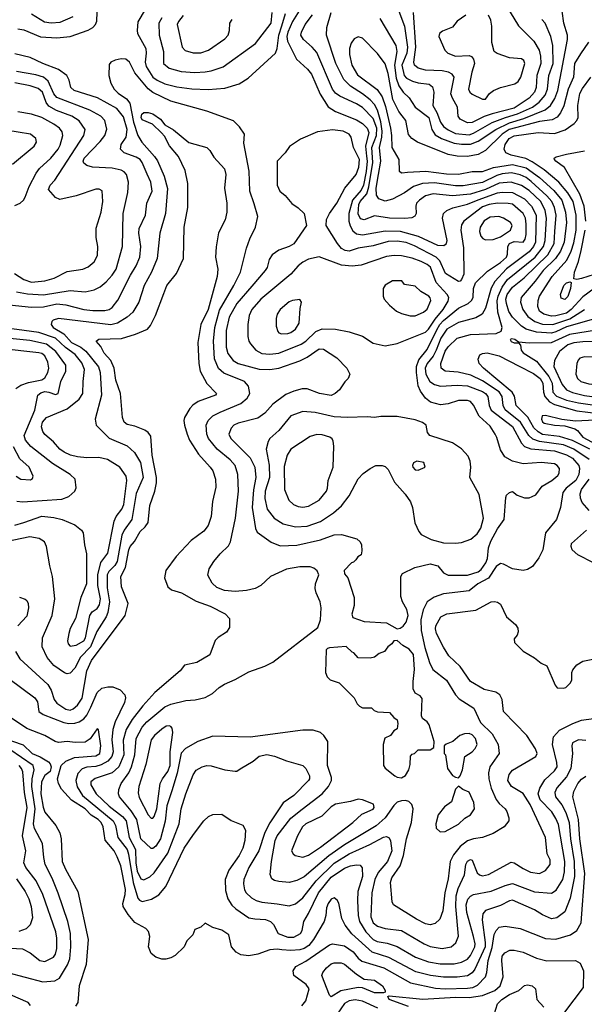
# Model space of a CAD drawing. Extents: x 997026 to 1115308, y 536381 to 619039.
# Tile 367 of 484: x 1038037 to 1041804, y 599052 to 605618. Entities that reach past the tile are written whole.
import ezdxf

# ---------------------------------------------------------------- set-up
doc = ezdxf.new("R2010")
doc.units = 0

msp = doc.modelspace()

# ---------------------------------------------------------------- linework, layer by layer
at = {"layer": '0CON20XD'}
for points in [[(1041205, 605841.9), (1041365, 605578.1), (1041467.5, 605475), (1041503.2, 605415), (1041512.4, 605375), (1041513.5, 605325), (1041487.8, 605245), (1041481.9, 605165), (1041471.6, 605135), (1041435.3, 605095), (1041335, 605027.9), (1041188.8, 604991.2), (1041135, 604973), (1041055, 604933.1), (1041025, 604931), (1040974.8, 604954.8), (1040961.5, 604975), (1040957.5, 605035), (1040923.5, 605095), (1040914.4, 605124.4), (1040935.8, 605235), (1040922.7, 605255), (1040898.3, 605268.3), (1040855, 605277.8), (1040745, 605280.5), (1040694.8, 605294.8), (1040671.1, 605315), (1040667.5, 605335), (1040681, 605435), (1040664.3, 605665)], [(1038025, 605557.5), (1038065, 605549.4), (1038175, 605503.3), (1038285, 605496.2), (1038375, 605505.5), (1038495, 605548.5), (1038525.8, 605565), (1038542.9, 605585), (1038551.3, 605608.7), (1038555.4, 605725)], [(1038115, 605656.8), (1038203.7, 605603.7), (1038246.6, 605596.6), (1038307.8, 605602.2), (1038395, 605638.8)], [(1038874.5, 605685), (1038825.6, 605604.4), (1038820, 605545), (1038824.2, 605525), (1038879.1, 605425), (1038881.9, 605395), (1038873.9, 605335), (1038881.9, 605305), (1038925.3, 605235), (1038954.2, 605214.2), (1039005, 605191), (1039085, 605171.4), (1039185, 605156.5), (1039295, 605152.8), (1039405, 605160.4), (1039500.6, 605189.4), (1039560.9, 605229.1), (1039742.7, 605395), (1039754.2, 605425.8), (1039765.8, 605515), (1039786.8, 605576.8), (1039811.4, 605658.6)], [(1038985, 605630.6), (1038965.6, 605595), (1038968.4, 605515), (1038997.5, 605405), (1038996.4, 605325), (1039035, 605294.7), (1039115, 605272.1), (1039205, 605266.3), (1039275, 605269.4), (1039315, 605277.8), (1039395, 605303.1), (1039610.7, 605459.3), (1039714.1, 605595), (1039720.6, 605665)], [(1039913.2, 605695), (1039857.8, 605605), (1039825.5, 605535), (1039820.1, 605505), (1039824.2, 605475), (1039884.7, 605354.7), (1039957.5, 605287.5), (1039983.8, 605255), (1040040.7, 605120.7), (1040095, 605037.7), (1040145, 605005.9), (1040285, 604951.2), (1040324.9, 604924.9), (1040355.2, 604895), (1040365.6, 604865), (1040344.5, 604775.5), (1040351.6, 604708.4), (1040354.4, 604675), (1040347.6, 604605), (1040331.3, 604515), (1040315, 604481.3), (1040256.5, 604415), (1040233.1, 604325), (1040233.2, 604275), (1040242.4, 604242.4), (1040259.9, 604209.9), (1040285, 604191), (1040325, 604183.7), (1040475, 604210.8), (1040575, 604208.4), (1040694.6, 604174.6), (1040824.3, 604115), (1040867.6, 604112.4), (1040885.2, 604124.8), (1040889.1, 604145), (1040858.9, 604295), (1040865.4, 604325), (1040887.5, 604345), (1040926.5, 604363.5), (1041025, 604387.7), (1041095, 604417.5), (1041225, 604463.5), (1041255, 604468.8), (1041325, 604465.2), (1041405, 604423.1), (1041452, 604375), (1041482.7, 604315), (1041478.9, 604135), (1041465.5, 604105), (1041435, 604070), (1041285, 603956.3), (1041206.8, 603873.2), (1041181.8, 603828.2), (1041143.8, 603695), (1041122.5, 603655), (1041081, 603629), (1040965, 603599), (1040887.1, 603555), (1040846.5, 603495), (1040814.6, 603415), (1040796.4, 603375), (1040754.5, 603325), (1040742.3, 603295), (1040746.2, 603255), (1040772.9, 603205), (1040805, 603184.7), (1040845, 603175.2), (1040955, 603181.6), (1041025, 603177.2), (1041125, 603137.8), (1041144.8, 603124.8), (1041159.7, 603105), (1041168.6, 603045), (1041183.6, 603015), (1041323.8, 602905), (1041384.8, 602794.8), (1041405, 602771.2), (1041446.2, 602756.2), (1041605, 602743.8), (1041685, 602716.2), (1041725, 602693.5), (1041768.3, 602645), (1041772.9, 602625), (1041768.1, 602585), (1041747.5, 602545), (1041683, 602493), (1041661.7, 602465), (1041645.3, 602365), (1041617.6, 602285), (1041544.6, 602195), (1041528.3, 602081.7), (1041500.7, 602029.3), (1041457.9, 601972.1), (1041425, 601952), (1041395, 601944.3), (1041325, 601955.4), (1041265, 601988.2), (1041245, 601991.3), (1041215, 601970.8), (1041165, 601893.1), (1041092.9, 601855), (1041035, 601809.4), (1040865, 601790), (1040802.2, 601767.8), (1040755.4, 601735), (1040728.2, 601681.8), (1040714.2, 601615), (1040715.5, 601545), (1040739, 601431), (1040770.3, 601330.3), (1040793.2, 601285), (1040885, 601213.2), (1040944, 601115), (1040968.3, 601088.3), (1041067.5, 601027.5), (1041111.8, 600931.8), (1041188.4, 600855), (1041229.6, 600785), (1041236.2, 600725), (1041173.3, 600635), (1041165.3, 600595), (1041166.2, 600555), (1041182.5, 600492.5), (1041216.9, 600416.9), (1041235, 600390.9), (1041276.9, 600355), (1041287.2, 600337.2), (1041300.6, 600295), (1041300, 600275), (1041270, 600235), (1041195, 600190.9), (1041125, 600163.8), (1041065.2, 600154.8), (1041025, 600141.9), (1040975.4, 600104.6), (1040931.6, 600048.4), (1040908, 600005), (1040895, 599888.8), (1040873.4, 599795), (1040860.6, 599675), (1040840.9, 599619.1), (1040808.9, 599591.1), (1040775, 599582.5), (1040745, 599588.5), (1040685, 599618.9), (1040530.6, 599715), (1040522.2, 599735), (1040510, 599865), (1040519.2, 599895), (1040574.5, 599975.5), (1040598.1, 600045), (1040618.8, 600155), (1040652, 600265), (1040662.6, 600355), (1040654.3, 600384.3), (1040633.4, 600403.4), (1040610.2, 600410.2), (1040585, 600409.8), (1040555, 600399), (1040532.2, 600377.8), (1040475, 600295.3), (1040415, 600242.2), (1040204.9, 600115.1), (1040098.7, 600041.3), (1039935, 599902.9), (1039885, 599877.2), (1039835, 599864.7), (1039765, 599870), (1039737.4, 599877.4), (1039719.7, 599889.7), (1039707.9, 599917.9), (1039716.7, 600005), (1039742.6, 600145), (1039754.3, 600175), (1039845.7, 600294.3), (1039922.5, 600352.5)], [(1041865, 603621.6), (1041685, 603568.9), (1041615, 603535.7), (1041585, 603528.2), (1041485, 603534.9), (1041415.1, 603555.1), (1041385.1, 603575.1), (1041325.7, 603635), (1041301.2, 603671.2), (1041284.9, 603724.9), (1041280.4, 603755), (1041289.7, 603785), (1041325, 603835.2), (1041403, 603897), (1041559.9, 604050.1), (1041602, 604125), (1041608.3, 604205), (1041615.8, 604315), (1041604.8, 604365), (1041587, 604405), (1041554.3, 604444.3), (1041449.8, 604539.8), (1041415, 604566.2), (1041375, 604584.5), (1041317.1, 604597.1), (1041255, 604590.1), (1041220.7, 604579.3), (1041125, 604531.7), (1040995, 604509.7), (1040945, 604509.5), (1040805, 604530.6), (1040724.1, 604525.9), (1040664.3, 604505.7), (1040605, 604463.8), (1040525, 604421.2), (1040475, 604408.4), (1040434.1, 604424.1), (1040418.2, 604448.2), (1040415.3, 604495.3), (1040431.2, 604585), (1040447.3, 604675), (1040437.2, 604765), (1040453.5, 604835), (1040456.4, 604875), (1040447.1, 604937.1), (1040425, 605013.9), (1040405, 605052.8), (1040375, 605084.3), (1040324.6, 605124.6), (1040243.9, 605173.9), (1040199, 605219), (1040146.1, 605325), (1040083.9, 605515), (1040087.3, 605565), (1040114.1, 605665)], [(1040440.4, 605625), (1040547.2, 605445), (1040552.4, 605405), (1040537.2, 605315), (1040549.2, 605229.2), (1040566.9, 605176.9), (1040595, 605135.3), (1040635, 605096.4), (1040675.9, 605035), (1040765.6, 604965), (1040786.1, 604885), (1040810, 604850), (1040851.2, 604825), (1040935, 604795.2), (1040985, 604787.5), (1041045, 604789), (1041095, 604807.7), (1041213.2, 604886.8), (1041305, 604929.6), (1041400.2, 604959.8), (1041542.3, 605017.7), (1041578.3, 605045), (1041608.1, 605091.9), (1041626.4, 605146.4), (1041690.8, 605485), (1041691.6, 605515), (1041666.9, 605595), (1041656, 605675)], [(1040565.9, 605675), (1040605, 605574.2), (1040624.1, 605435), (1040619.5, 605395), (1040587.6, 605315), (1040603, 605245), (1040618.3, 605228.3), (1040658.7, 605208.7), (1040695, 605197.5), (1040767.8, 605187.8), (1040791.4, 605171.4), (1040799.6, 605135), (1040792.7, 605045), (1040820.2, 605000.2), (1040845, 604934.6), (1040865, 604905.9), (1040895, 604882.5), (1040945, 604858.8), (1041035, 604849.7), (1041065, 604860.5), (1041188.2, 604931.8), (1041278.2, 604965), (1041359.1, 604990.9), (1041457.9, 605035), (1041502.7, 605067.3), (1041542.8, 605115), (1041557.4, 605155), (1041566.3, 605245), (1041596.2, 605325), (1041593.3, 605445), (1041581.3, 605505), (1041541.8, 605595), (1041519.6, 605619.6)], [(1039128.5, 605645), (1039095.6, 605605), (1039088.1, 605585), (1039120, 605435), (1039141.7, 605411.7), (1039195, 605396.7), (1039245, 605397.5), (1039296.2, 605415), (1039405, 605491.4), (1039427.5, 605515), (1039437.5, 605545), (1039440, 605595), (1039455, 605620)], [(1041835.8, 602685.8), (1041735, 602753.9), (1041665, 602782.7), (1041505.1, 602805.1), (1041461.1, 602821.1), (1041434.4, 602845), (1041379.2, 602935), (1041276.8, 603016.8), (1041262.3, 603045), (1041256.5, 603105), (1041235, 603135.6), (1041125, 603210.4), (1041047.6, 603247.6), (1040962.6, 603267.4), (1040875, 603274.7), (1040848.5, 603295), (1040847.3, 603325), (1040875, 603407.3), (1040895, 603436.9), (1040955, 603494.7), (1041045, 603518.6), (1041215, 603525.5), (1041248.7, 603541.3), (1041255.5, 603565), (1041227.3, 603667.3), (1041222.3, 603742.3), (1041228.2, 603775), (1041254.9, 603835.1), (1041291.9, 603885), (1041475.9, 604035), (1041531, 604105), (1041543.3, 604145), (1041551.6, 604295), (1041543.8, 604345), (1041512.8, 604405), (1041435, 604478.7), (1041385, 604511.9), (1041315.1, 604535.1), (1041235, 604527.7), (1041145, 604485.1), (1041045, 604453.7), (1040923.5, 604443.5), (1040795, 604455.8), (1040745, 604442.7), (1040704.4, 604415.6), (1040685.5, 604395), (1040680, 604375), (1040683.1, 604325), (1040672.8, 604307.2), (1040652.2, 604297.8), (1040607.5, 604292.5), (1040505.2, 604294.8), (1040405, 604310.3), (1040335, 604282.8), (1040310.2, 604290.2), (1040294.5, 604324.5), (1040299.8, 604385), (1040307.9, 604405), (1040352.3, 604457.7), (1040367.3, 604502.7), (1040392, 604665), (1040385.6, 604765), (1040417.4, 604845), (1040418.7, 604895), (1040395, 604958.6), (1040325, 605031.6), (1040285, 605056.2), (1040172.7, 605107.3), (1040145, 605128.5), (1040125, 605155.6), (1040018.9, 605398.9), (1039989.2, 605435), (1039929.6, 605485), (1039913.2, 605515), (1039916.7, 605535), (1039942.7, 605585), (1039990.3, 605649.7)], [(1041012.7, 605647.3), (1040955, 605608), (1040925, 605567.5), (1040857.9, 605542.1), (1040838, 605525), (1040832.5, 605505), (1040874.3, 605414.3), (1040894.3, 605394.3), (1040945, 605375.8), (1041035, 605378.8), (1041051.7, 605371.7), (1041064.2, 605354.2), (1041070.8, 605325), (1041052.7, 605267.3), (1041032.3, 605155), (1041039.4, 605135), (1041055, 605122.5), (1041125, 605088), (1041145, 605087.5)], [(1041145, 605087.5), (1041172, 605125), (1041198, 605145), (1041245, 605166.8), (1041340, 605190), (1041363.1, 605205), (1041380.4, 605235), (1041407.1, 605325), (1041400, 605345), (1041385, 605357.5), (1041305, 605364.4), (1041221.9, 605391.9), (1041203.3, 605405), (1041188, 605465), (1041186.9, 605575), (1041180.6, 605615), (1041165, 605648)], [(1041831.1, 605468.9), (1041778.7, 605391.3), (1041739.2, 605325), (1041730.8, 605235), (1041695.2, 605155), (1041667.1, 605042.9), (1041645, 604997.3), (1041622.3, 604967.7), (1041590.5, 604949.5), (1041505, 604939.3), (1041301.7, 604885), (1041256.7, 604855), (1041145, 604746), (1041095, 604718.2), (1041025, 604705.2), (1040955, 604708), (1040895, 604718), (1040691.9, 604801.9), (1040654, 604825), (1040631.7, 604851.7), (1040612.2, 604945), (1040587.8, 604977.8), (1040566.5, 605005), (1040527.6, 605085), (1040495, 605260), (1040475, 605324.4), (1040425, 605393.1), (1040325, 605495.7), (1040295.8, 605504.2), (1040268.8, 605491.2), (1040248.9, 605461.1), (1040237.5, 605425), (1040236.9, 605385), (1040252, 605315), (1040291.1, 605251.1), (1040421.9, 605151.9), (1040454.5, 605104.5), (1040478.1, 605038.1), (1040510.3, 604895), (1040518.2, 604845), (1040518.9, 604765), (1040567.1, 604685), (1040568.3, 604608.3), (1040586.1, 604596.1), (1040625, 604601.9), (1040747, 604607), (1040885, 604589.5), (1040965, 604587.2), (1041055, 604605.5), (1041124.7, 604604.7), (1041197.1, 604632.9), (1041325, 604652), (1041415, 604629.8), (1041504.9, 604564.9), (1041599.5, 604479.5), (1041654.4, 604415), (1041679.5, 604335), (1041685.2, 604265.2), (1041668.8, 604135), (1041644.9, 604075.1), (1041612.5, 604025), (1041529.1, 603945), (1041476.5, 603875), (1041383.6, 603765), (1041378.8, 603735), (1041394.7, 603685), (1041428.2, 603638.2), (1041474.6, 603604.6), (1041525, 603588), (1041595, 603584.6), (1041707.2, 603622.8), (1041805, 603685.2)], [(1037925, 603722), (1038115, 603700.7), (1038195, 603702.9), (1038285, 603723), (1038345, 603717.2), (1038464.4, 603684.4), (1038525, 603678.6), (1038605, 603678.7), (1038634.7, 603685.3), (1038655, 603699.5), (1038692.8, 603747.2), (1038777.3, 603915), (1038814.3, 603975.7), (1038839.7, 604035), (1038845.3, 604105.3), (1038833.1, 604195), (1038835, 604226.7), (1038876.7, 604315), (1038884.4, 604395), (1038920.4, 604475), (1038912.5, 604535), (1038887.7, 604587.7), (1038855.3, 604665), (1038840.8, 604685), (1038815, 604701.8), (1038735, 604730.4), (1038708.9, 604755), (1038713.8, 604785), (1038748.4, 604835), (1038754, 604885), (1038729.8, 604969.8), (1038685.5, 605025.5), (1038556.4, 605096.4), (1038401.4, 605145), (1038378.6, 605165), (1038368.1, 605215), (1038352.2, 605245), (1038295.7, 605285.7), (1038192, 605325), (1038106.6, 605366.6), (1038005, 605391.1)], [(1039922.5, 600352.5), (1040055, 600454.7), (1040098.4, 600505), (1040117.2, 600545), (1040116.9, 600565), (1040091.4, 600645), (1040091.8, 600805), (1040066.7, 600845), (1040045, 600864.4), (1039995, 600880), (1039925, 600880.5), (1039575, 600832.5), (1039325, 600839.4), (1039225.3, 600804.7), (1039142.4, 600757.6), (1039115, 600727.5), (1039087.2, 600592.8), (1039051.3, 600475), (1039018.9, 600375), (1039007.5, 600272.5), (1038975.6, 600155), (1038945, 600106.2), (1038925, 600092.1), (1038915, 600092.1), (1038845.8, 600155), (1038818.3, 600285), (1038781.4, 600341.4), (1038702.5, 600435), (1038695.4, 600455), (1038698.5, 600485), (1038713.3, 600525), (1038764.3, 600595), (1038783.3, 600635), (1038805.6, 600715), (1038814.3, 600825), (1038855, 600900.8), (1038885, 600935.8), (1039005, 601036.3), (1039045, 601054.3), (1039145, 601077.5), (1039208, 601082), (1039275, 601097.5), (1039323.8, 601125), (1039368, 601165), (1039403.1, 601186.9), (1039475, 601217.5), (1039565, 601269.1), (1039673.3, 601306.7), (1039726.6, 601333.4), (1040026.7, 601565), (1040043.5, 601615), (1040047.9, 601695), (1040042.3, 601735), (1040015.3, 601795), (1040008.2, 601825), (1040010.9, 601855), (1040032, 601915), (1040022.2, 601942.2), (1039999.6, 601959.6), (1039975, 601968.9), (1039905, 601969.7), (1039816.6, 601953.4), (1039710.8, 601905), (1039645.6, 601845), (1039609.2, 601825), (1039549.4, 601810.6), (1039475, 601805.8), (1039402.6, 601812.6), (1039352, 601832), (1039320.5, 601860.5), (1039293.4, 601913.4), (1039302.1, 601955), (1039331.8, 602005), (1039373.6, 602056.4), (1039429.5, 602110.5), (1039443.3, 602135), (1039475.9, 602295), (1039495.9, 602475), (1039493.5, 602585), (1039475, 602644.4), (1039442.3, 602682.3), (1039354.2, 602754.2), (1039297.1, 602825), (1039285.3, 602855), (1039281.8, 602915), (1039293.9, 602945), (1039325, 602976), (1039375, 603000.7), (1039512, 603058), (1039555.7, 603094.3), (1039572.9, 603125), (1039563.5, 603175), (1039537.8, 603205), (1039399.8, 603259.8), (1039362.7, 603292.7), (1039337.3, 603357.3), (1039330.7, 603475), (1039338.2, 603565), (1039369.3, 603680.7), (1039465.8, 603845), (1039509.2, 603935), (1039550, 604095), (1039572.8, 604157.2), (1039611.4, 604235), (1039625.6, 604305), (1039600.8, 604389.2), (1039571.5, 604475), (1039567.3, 604607.3), (1039532.5, 604795), (1039536, 604855), (1039504.3, 604904.3), (1039464.3, 604944.3), (1039285, 605007.5), (1039045, 605074.7), (1038925, 605133.2), (1038895, 605156.5), (1038804.3, 605264.3), (1038770, 605335), (1038745, 605354.6), (1038715, 605358), (1038675, 605349.1), (1038646, 605335), (1038635, 605320), (1038631.1, 605245), (1038644.4, 605195), (1038667.5, 605155), (1038695, 605127.7), (1038749.2, 605089.2), (1038771, 605061), (1038795.8, 604935.8), (1038826.2, 604846.2), (1038852.1, 604802.1), (1038936.4, 604706.4), (1038956.1, 604676.1), (1039000.8, 604575), (1039023.3, 604493.3), (1039010.8, 604325), (1038971.2, 604195), (1038955.4, 604025), (1038916, 603935), (1038866.5, 603845), (1038831.8, 603735), (1038791.4, 603668.6), (1038753.8, 603635), (1038688.9, 603595), (1038645, 603584.3), (1038295, 603626.2), (1038260.9, 603615), (1038251.5, 603605), (1038247.5, 603585), (1038259.6, 603565), (1038332.5, 603522.5), (1038383.9, 603465), (1038445, 603433.2), (1038478.4, 603408.4), (1038562.9, 603302.9), (1038573, 603265), (1038583.2, 603115), (1038540.5, 602955), (1038547.5, 602915), (1038635, 602826.6), (1038755, 602775.3), (1038802.1, 602732.1), (1038842.4, 602665), (1038860.5, 602565), (1038815, 602459.4), (1038785.5, 602285), (1038735, 602214.7), (1038718.7, 602181.3), (1038686.5, 602005), (1038670.8, 601979.2), (1038631, 601939), (1038619.7, 601915), (1038620.4, 601830.4), (1038637, 601735), (1038625.6, 601665), (1038613.5, 601635), (1038552.7, 601537.3), (1038510.6, 601435), (1038443.1, 601366.9), (1038405, 601294.6), (1038375, 601261.2), (1038355, 601256.2), (1038335, 601263.1), (1038265, 601312.1), (1038221.5, 601365), (1038186.7, 601436.7), (1038189.6, 601495), (1038253.3, 601645), (1038272, 601755), (1038256.7, 601905), (1038237.3, 601975), (1038215.4, 602105), (1038201.8, 602135), (1038167.7, 602157.8), (1038105, 602169.5), (1037945, 602136.9)], [(1038015, 603802.8), (1038089.4, 603789.4), (1038195, 603784.2), (1038375, 603811.7), (1038475, 603803.1), (1038535, 603816.8), (1038574.3, 603835.7), (1038615, 603870.4), (1038655, 603914.5), (1038680.6, 603955), (1038722.8, 604105), (1038728, 604325), (1038758, 604465), (1038764, 604535), (1038749.2, 604585), (1038733.9, 604603.9), (1038715.2, 604615.2), (1038655, 604628.7), (1038524, 604634), (1038485.2, 604645.2), (1038465, 604662.2), (1038460, 604675), (1038466.6, 604695), (1038573.1, 604805), (1038606.1, 604845), (1038617.6, 604887.6), (1038605.4, 604945), (1038577.9, 604975), (1038505.5, 605015.5), (1038285, 605099.6), (1038264.2, 605124.2), (1038227.3, 605207.3), (1038195, 605235.6), (1038145, 605250.8), (1038015, 605272.6)], [(1038002.9, 603925), (1038064.2, 603885), (1038115, 603868.2), (1038205, 603876.9), (1038266.4, 603893.6), (1038355, 603938.5), (1038457.5, 603955), (1038495, 603970.6), (1038535, 604004.2), (1038555.5, 604045), (1038559.4, 604105), (1038547.1, 604165), (1038547.3, 604227.3), (1038581.5, 604335), (1038591.2, 604405), (1038587.3, 604477.3), (1038568.1, 604488.1), (1038545, 604487.1), (1038415, 604443.3), (1038305, 604420), (1038275, 604432), (1038230, 604485), (1038240, 604515), (1038271.4, 604548.6), (1038466, 604845), (1038473.1, 604885), (1038435, 604944.5), (1038385.5, 604975), (1038283, 605013), (1038232.3, 605042.3), (1038214.1, 605065), (1038189.2, 605135), (1038160.3, 605160.3), (1038107.9, 605177.9), (1038005, 605196.1)], [(1041870, 603825), (1041795, 603770.8), (1041717.1, 603685), (1041685, 603662), (1041615, 603643.4), (1041585, 603641.6), (1041534.6, 603654.6), (1041504.7, 603675), (1041494.2, 603705), (1041495.2, 603745), (1041504.8, 603775), (1041588.8, 603905), (1041686.5, 604015), (1041717, 604075), (1041735, 604130), (1041748.8, 604215), (1041749.4, 604315), (1041729.2, 604405), (1041694.3, 604464.3), (1041633.9, 604533.9), (1041536.3, 604616.3), (1041455, 604671), (1041413.1, 604693.1), (1041315, 604715.2), (1041281.2, 604731.2), (1041268.9, 604755), (1041275.2, 604785), (1041302.4, 604825), (1041335, 604843.8), (1041496.4, 604866.4), (1041605, 604858.2), (1041676.6, 604883.4), (1041735.2, 604924.8), (1041753.8, 604945), (1041762.5, 604965), (1041760.8, 605045), (1041773.8, 605125), (1041790.8, 605159.2), (1041846.7, 605235)], [(1038005, 604379.6), (1038040.8, 604395), (1038062.9, 604415), (1038074.4, 604435), (1038099.6, 604505), (1038146.4, 604595), (1038170.3, 604625), (1038246, 604695), (1038294.1, 604755), (1038308.2, 604781.8), (1038325.3, 604845.3), (1038320.1, 604870.1), (1038302.7, 604895), (1038265, 604922.4), (1038185, 604965.3), (1038115, 604988.6), (1038025, 605003.6)], [(1038009.5, 601405), (1038038.5, 601355), (1038224.6, 601185), (1038247, 601147), (1038267.9, 601085), (1038285, 601060.8), (1038345, 601021.1), (1038374.6, 601014.6), (1038395, 601022.1), (1038422.8, 601047.2), (1038455, 601094.3), (1038484.8, 601275), (1038517.3, 601345), (1038740, 601645), (1038760, 601725), (1038716.5, 601835), (1038711.5, 601905), (1038742.2, 601965), (1038765, 602083.8), (1038775, 602104.2), (1038802.7, 602137.3), (1038841.8, 602205), (1038873.9, 602236.1), (1038893.3, 602265), (1038905, 602377.5), (1038938.9, 602475), (1038950.9, 602529.1), (1038950, 602565), (1038921.1, 602715), (1038911.7, 602841.7), (1038894, 602865), (1038871.3, 602881.3), (1038805, 602908.1), (1038755, 602919.4), (1038734.2, 602935), (1038722.9, 602965), (1038710, 603125), (1038679.5, 603215), (1038668.5, 603295), (1038644.6, 603345), (1038601.5, 603395), (1038578.7, 603438.7), (1038548, 603475), (1038565, 603487.1), (1038717.4, 603492.6), (1038808.8, 603521.2), (1038888.8, 603555), (1038910.9, 603579.1), (1038944.2, 603645), (1038998.9, 603791.1), (1039018.9, 603845), (1039083.7, 603926.3), (1039130, 604025), (1039134.4, 604235), (1039159.5, 604365), (1039158.5, 604525), (1039142.1, 604612.1), (1039095.8, 604705.8), (1039035.9, 604775.9), (1039002.3, 604842.3), (1038984.2, 604864.2), (1038922.1, 604922.1), (1038855, 604950), (1038847.3, 604965), (1038851.9, 604988.1), (1038865, 605000), (1038895, 605000), (1038925, 604990), (1038976, 604955), (1039005.9, 604915.9), (1039064.1, 604884.1), (1039165, 604800), (1039285, 604765.8), (1039306, 604745), (1039332.1, 604702.1), (1039404.3, 604624.3), (1039411.9, 604585), (1039404.5, 604495), (1039419.3, 604395), (1039419.6, 604335), (1039407.7, 604282.3), (1039362.6, 604197.4), (1039347.2, 604102.8), (1039342.5, 604035), (1039359.4, 603955), (1039355.5, 603905), (1039295.3, 603685), (1039245.4, 603584.6), (1039226.7, 603465), (1039232.3, 603325), (1039241.8, 603275), (1039285, 603192), (1039351.2, 603125), (1039343.3, 603115), (1039227.4, 603072.6), (1039192.2, 603047.8), (1039172, 603025), (1039137.5, 602965), (1039132.9, 602945), (1039135.7, 602915), (1039154.4, 602855), (1039170, 602815), (1039229.8, 602719.8), (1039308.1, 602635), (1039325, 602608.8), (1039344.4, 602555), (1039345, 602500), (1039322.9, 602405), (1039314.4, 602305), (1039294.5, 602245.5), (1039265, 602208), (1039180.8, 602145), (1039080.7, 602039.3), (1039012, 601945), (1039003.8, 601895), (1039026.2, 601835), (1039050, 601815), (1039116.6, 601796.6), (1039215, 601739.4), (1039307, 601707), (1039407.5, 601655), (1039437.5, 601625), (1039437.5, 601565), (1039415.9, 601534.1), (1039360.9, 601499.1), (1039340.9, 601479.1), (1039305, 601383.3), (1039219.1, 601330.9), (1039137, 601313), (1039108.8, 601275), (1038939.3, 601130.7), (1038858.5, 601041.5), (1038787.9, 600952.1), (1038747.7, 600885), (1038727.4, 600812.6), (1038731.5, 600715), (1038697.5, 600635), (1038653.7, 600596.3), (1038541.8, 600558.2), (1038511.1, 600535), (1038511.2, 600515), (1038548.2, 600455), (1038635, 600373.8), (1038723.3, 600305), (1038747.6, 600275), (1038768.4, 600165), (1038810.1, 600085), (1038810.9, 599995), (1038820.9, 599940.9), (1038845, 599887.7), (1038865, 599883.1), (1038905, 599901.2), (1038935, 599928.2), (1039025, 600060.5), (1039101.4, 600255), (1039114, 600355), (1039144.8, 600455.2), (1039195, 600582), (1039215, 600612.5), (1039253.8, 600635), (1039285, 600644.5), (1039315, 600641.5), (1039405, 600615.6), (1039473.9, 600606.1), (1039485, 600606.2), (1039508.3, 600621.7), (1039595.5, 600674.5), (1039635, 600705.7), (1039685, 600718.1), (1039737, 600707), (1039817.5, 600675), (1039926.2, 600645), (1039945.8, 600625), (1039970, 600575), (1039970, 600555), (1039963.8, 600545), (1039865.6, 600445), (1039795.3, 600394.7), (1039706.7, 600263.3), (1039672.9, 600197.1), (1039631.8, 600075), (1039566.1, 599965), (1039533.1, 599885), (1039530, 599855), (1039536.5, 599815), (1039547.5, 599795), (1039582.6, 599762.6), (1039614.7, 599744.7), (1039653.1, 599733.1), (1039755, 599721.3)], [(1037988.8, 604655), (1038133.3, 604775), (1038148.3, 604801.7), (1038143.8, 604825), (1038110, 604855), (1037945, 604881.9)], [(1040555, 601556.7), (1040575, 601560), (1040595, 601574.2), (1040615, 601600), (1040628.1, 601645), (1040620.9, 601685), (1040592, 601735), (1040580.5, 601770.5), (1040580, 601905), (1040590, 601925), (1040674, 601966), (1040775, 601988.9), (1040827.1, 601977.1), (1040865, 601928.8), (1040895, 601914.6), (1041025, 601913.3), (1041095, 601935.6), (1041115, 601951.4), (1041146.4, 601995), (1041157.6, 602025), (1041165.6, 602095), (1041179.2, 602140.8), (1041225, 602223.5), (1041269.2, 602285), (1041279.3, 602430.7), (1041285, 602447.5), (1041303.9, 602466.1), (1041325, 602472.5), (1041355, 602447.5), (1041405, 602430), (1041435, 602430), (1041455, 602437.5), (1041479.5, 602450.5), (1041522.6, 602507.4), (1041587.5, 602545), (1041627.5, 602577.5), (1041636, 602595), (1041639.2, 602625), (1041622.9, 602645), (1041605, 602655.4), (1041515, 602665.9), (1041395, 602656.4), (1041325, 602674.2), (1041273.2, 602703.2), (1041245, 602750), (1041221.4, 602831.4), (1041208.5, 602855), (1041175, 602906.5), (1041101.8, 602975), (1041065, 603048.5), (1041045, 603071.5), (1041025, 603078.2), (1040965, 603077.7), (1040895, 603056.2), (1040845, 603048.8), (1040778.3, 603068.3), (1040744.1, 603094.1), (1040711.6, 603141.6), (1040696.4, 603176.4), (1040683.3, 603265), (1040684.3, 603305), (1040699.8, 603350.2), (1040755, 603418.5), (1040819.4, 603550.6), (1040839.7, 603585), (1040865, 603611.9), (1040965, 603693.5), (1041028.1, 603725), (1041052.3, 603745), (1041062.5, 603765), (1041064.5, 603825.5), (1041077.4, 603862.6), (1041158.9, 603941.1), (1041245, 603998), (1041284.3, 604035), (1041292.5, 604055), (1041294.3, 604105), (1041305, 604126.4), (1041335, 604139.3), (1041395, 604134.6), (1041409.2, 604155), (1041416, 604185), (1041417.1, 604255), (1041410.9, 604295), (1041396.3, 604325), (1041325, 604386.8), (1041295, 604393.3), (1041225, 604395.2), (1041170, 604385), (1041125, 604369), (1040999.4, 604275), (1040985, 604250), (1040980.8, 604215), (1040997.3, 604097.2), (1040999.4, 603920.6), (1040984.3, 603885.7), (1040975, 603873.8), (1040965, 603872), (1040878.8, 603925), (1040839.3, 604009.3), (1040814.8, 604034.8), (1040670.2, 604110.2), (1040615, 604131.5), (1040555, 604141.1), (1040495, 604138.9), (1040395, 604110), (1040295.2, 604094.8), (1040235, 604075.3), (1040208.8, 604078.8), (1040185, 604093.2), (1040157.5, 604125), (1040082, 604245), (1040084, 604285), (1040103.3, 604326.7), (1040152.2, 604395), (1040206.1, 604493.9), (1040280.9, 604585), (1040300, 604635), (1040305, 604685.8), (1040264.4, 604765), (1040248.6, 604835), (1040234.2, 604855), (1040195, 604875.4), (1040125, 604883.8), (1040025, 604870), (1039909.7, 604820.3), (1039837.6, 604772.4), (1039809.3, 604730.7), (1039755.7, 604675), (1039754.4, 604515), (1039772.5, 604475), (1039809.2, 604445), (1039853, 604393), (1039895, 604364.2), (1039935.6, 604325.6), (1039950, 604245), (1039865, 604124.4), (1039835, 604104.6), (1039765, 604082.1), (1039720.9, 604049.1), (1039702.2, 604017.8), (1039687.1, 603965), (1039675.4, 603945), (1039585, 603840), (1039485.2, 603724.8), (1039434.7, 603635), (1039414.2, 603545), (1039415.3, 603435), (1039425, 603392.9), (1039461.8, 603345), (1039494.2, 603325), (1039635, 603287.6), (1039705, 603285.4), (1039765, 603294.6), (1039907.1, 603342.9), (1039955, 603366.5), (1040035, 603422.2), (1040065, 603421.1), (1040152.8, 603362.8), (1040218.8, 603295), (1040240, 603255), (1040227.5, 603225), (1040205.9, 603204.1), (1040169.7, 603150.3), (1040141.2, 603125), (1040115, 603111.4), (1040037.5, 603125), (1039955, 603156.7), (1039922.6, 603157.4), (1039865, 603141.9), (1039811.9, 603118.1), (1039725, 603053.3), (1039671.9, 602995), (1039625, 602961.8), (1039495, 602927.9), (1039466, 602915), (1039447.1, 602895), (1039433.1, 602855), (1039446.5, 602825), (1039575, 602695.5), (1039606.7, 602635), (1039612.8, 602565), (1039596.6, 602483.4), (1039587, 602365), (1039610.5, 602225), (1039621.4, 602201.4), (1039714, 602134), (1039775, 602110.5), (1039885, 602113.1), (1040045, 602148.9), (1040135, 602182.2), (1040185, 602184.2), (1040286.1, 602156.1), (1040307.5, 602135), (1040317.5, 602115), (1040320, 602075), (1040315, 602050), (1040293.6, 602036.4), (1040280, 602015), (1040265, 602000), (1040250, 601995), (1040202.5, 601945), (1040203, 601923), (1040226.7, 601895), (1040268.9, 601765), (1040269.5, 601710.5), (1040253.6, 601653.6), (1040260.5, 601630.5), (1040335, 601603.8), (1040485, 601596), (1040555, 601556.7)], [(1041814, 604274), (1041802.6, 604375), (1041773.5, 604453.5), (1041671.5, 604631.5), (1041614, 604675), (1041604, 604685), (1041603.8, 604695), (1041615.9, 604704.1), (1041685, 604721.5), (1041805, 604742.5)], [(1041145, 604149.1), (1041195, 604152.8), (1041245, 604169.8), (1041312.3, 604215), (1041321.8, 604245), (1041310.5, 604265), (1041265.7, 604295), (1041234.7, 604304.7), (1041175, 604301.6), (1041135, 604276.9), (1041108.9, 604235), (1041105.3, 604205), (1041113.8, 604175), (1041128, 604158), (1041145, 604149.1)], [(1041955, 603946.5), (1041785, 603892.1), (1041755, 603886), (1041735, 603890), (1041739.1, 603935), (1041765.5, 604004.5), (1041782.1, 604077.9), (1041809.6, 604215)], [(1039705, 603386.8), (1039765, 603394.3), (1039915.9, 603454.1), (1039946.5, 603475), (1040012, 603538), (1040055, 603555.7), (1040145, 603553.9), (1040235, 603536.7), (1040325, 603506.7), (1040395, 603460), (1040476.3, 603443.7), (1040555, 603459.5), (1040745, 603535.2), (1040765, 603553.7), (1040808.1, 603621.9), (1040862.2, 603685), (1040895, 603740.5), (1040899, 603765), (1040887.9, 603785), (1040816.7, 603865), (1040777.6, 603967.6), (1040755.8, 603985.8), (1040715.4, 604005.4), (1040655, 604027.8), (1040585, 604042.6), (1040535, 604045.8), (1040485, 604039.4), (1040315, 603980), (1040255, 603973.6), (1040185, 603980.2), (1040035, 604037.3), (1039965, 604020.4), (1039925, 604001.5), (1039895, 603977.3), (1039845, 603920.4), (1039645.4, 603755), (1039586.1, 603685), (1039568.9, 603645), (1039560, 603585), (1039559.6, 603505), (1039565.4, 603475), (1039576.4, 603456.4), (1039611.9, 603415), (1039652.6, 603392.6), (1039705, 603386.8)], [(1040642.6, 603642.6), (1040675, 603643.3), (1040732.2, 603667.8), (1040755, 603687.5), (1040780, 603745), (1040775.8, 603764.2), (1040766.4, 603775), (1040714.3, 603805), (1040675, 603840), (1040605, 603852.5), (1040587, 603877), (1040525, 603876.7), (1040475, 603848.8), (1040462, 603825), (1040461.2, 603775), (1040468.8, 603755), (1040505, 603713.8), (1040551.2, 603675), (1040585, 603658.6), (1040642.6, 603642.6)], [(1041675, 603752.1), (1041650.4, 603760.4), (1041645.6, 603785), (1041666.7, 603845), (1041685, 603864.3), (1041709.5, 603869.5), (1041716.7, 603865), (1041710.9, 603825), (1041695, 603772.9), (1041675, 603752.1)], [(1039783.9, 603523.9), (1039825, 603524.4), (1039845, 603531.1), (1039878.1, 603555), (1039901.9, 603595), (1039908.3, 603691.7), (1039917.5, 603735), (1039905, 603752.5), (1039856.1, 603746.1), (1039835, 603737.1), (1039774.3, 603685), (1039754.4, 603655), (1039747.5, 603625), (1039747.5, 603575), (1039758.8, 603538.8), (1039765, 603530), (1039783.9, 603523.9)], [(1038005, 602247.6), (1038065, 602264.7), (1038185, 602306.9), (1038265, 602299.4), (1038321.2, 602285), (1038405, 602250), (1038448.8, 602215), (1038460.8, 602195), (1038469.2, 602115), (1038483.8, 602055), (1038483.8, 601855), (1038444.4, 601765), (1038409.4, 601625), (1038375, 601558.8), (1038364.5, 601525), (1038355.6, 601475), (1038360.8, 601455), (1038375, 601440.8), (1038415, 601446.2), (1038465, 601475.5), (1038475.3, 601495.3), (1038505.3, 601644.7), (1038521.3, 601668.7), (1038555, 601691.5), (1038569.8, 601715), (1038575.2, 601755), (1038559.2, 601845), (1038558.2, 601915), (1038577.5, 601997.5), (1038625, 602060), (1038666.7, 602273.3), (1038681.1, 602305), (1038719.6, 602355), (1038731.8, 602385), (1038752.1, 602545), (1038747.5, 602575), (1038704.2, 602635), (1038623.3, 602685), (1038565, 602698.5), (1038485, 602696.2), (1038423, 602703), (1038376, 602715), (1038334.8, 602734.8), (1038304.4, 602755), (1038262.3, 602802.3), (1038205, 602851.4), (1038191.2, 602871.2), (1038182.9, 602902.9), (1038188.9, 602935), (1038215, 602964.6), (1038355, 603022.3), (1038435, 603086.5), (1038457.5, 603125), (1038461.3, 603205), (1038470, 603285), (1038450.7, 603330.7), (1038407.3, 603385), (1038342.7, 603432.7), (1038276.8, 603495), (1038165, 603532.3), (1037885, 603568.8)], [(1041955, 603558.1), (1041705, 603519.6), (1041583.6, 603463.6), (1041435, 603460), (1041365, 603467.5), (1041340, 603485), (1041320, 603490), (1041310, 603485), (1041315, 603472), (1041335, 603462.9), (1041365, 603462.5), (1041378, 603448), (1041382.9, 603415), (1041395, 603397.1), (1041485, 603341.8), (1041567.8, 603237.8), (1041588.9, 603195), (1041595, 603133.5), (1041617.3, 603107.3), (1041685, 603081.9), (1041765, 603063.8), (1041955, 603036)], [(1038017.8, 602407.8), (1038055, 602402.2), (1038319.4, 602420.6), (1038365, 602437.5), (1038405.7, 602475), (1038413, 602497), (1038408.1, 602555), (1038374.4, 602585), (1038255, 602657.6), (1038112.6, 602772.6), (1038076.5, 602815), (1038068, 602845), (1038139.2, 603015), (1038158.7, 603115), (1038179.3, 603130.7), (1038205, 603137.6), (1038232, 603135), (1038275, 603117.5), (1038294.2, 603125), (1038310.7, 603205), (1038344.1, 603275), (1038344.1, 603315), (1038279.2, 603405), (1038215, 603454.5), (1038105, 603477.9), (1037971.8, 603491.8)], [(1038011.1, 603158.9), (1038045, 603181.5), (1038095, 603199.5), (1038185, 603216.9), (1038205, 603230), (1038225.3, 603265), (1038231.9, 603295), (1038224.7, 603335), (1038205, 603376.9), (1038185, 603392.2), (1038165, 603397.2), (1037905, 603426)], [(1041955, 603092.9), (1042055, 603094.2), (1042116.9, 603105), (1042169.6, 603125), (1042208.2, 603155), (1042236.7, 603195), (1042226.5, 603225), (1042164.2, 603305), (1042143.3, 603385), (1042115, 603419), (1042045, 603454.8), (1041975, 603471), (1041795, 603470.4), (1041735, 603462.5), (1041695, 603449.6), (1041638.4, 603405), (1041605.3, 603345), (1041601.4, 603305), (1041657, 603185), (1041685, 603149.3), (1041725, 603131.5), (1041805, 603112.5), (1041955, 603092.9)], [(1041840.5, 602755), (1041725, 602812.4), (1041637.5, 602837.5), (1041525, 602852.7), (1041495, 602868.7), (1041467.4, 602897.4), (1041427.3, 602967.3), (1041350, 603045), (1041337.9, 603107.9), (1041323.3, 603135), (1041131.5, 603295), (1041103.3, 603325), (1041095.7, 603355), (1041107.6, 603382.4), (1041125, 603393.1), (1041155, 603395.4), (1041235, 603376.6), (1041368.4, 603308.4), (1041465, 603257.6), (1041510, 603225), (1041528.2, 603195), (1041531, 603135), (1041540, 603105), (1041570.7, 603070.7), (1041605, 603052.1), (1041755, 603009.9), (1041973.5, 602983.5)], [(1041955, 603176.4), (1042035, 603183.4), (1042065.3, 603194.7), (1042072.9, 603205), (1042064.3, 603225), (1042035, 603247.8), (1041965, 603277.5), (1041919.3, 603339.3), (1041897.4, 603357.4), (1041875, 603366.7), (1041805, 603370), (1041775, 603360.8), (1041762.4, 603347.6), (1041753.1, 603325), (1041747.5, 603255), (1041758.6, 603225), (1041780, 603205), (1041835, 603189.7), (1041955, 603176.4)], [(1040945, 602126.7), (1040985, 602132.5), (1041047.1, 602152.9), (1041089.6, 602190.4), (1041113.1, 602226.9), (1041131.6, 602295), (1041102.4, 602452.4), (1041039.6, 602565), (1041047.5, 602635), (1041042.2, 602675), (1041028, 602708), (1040985.4, 602755.4), (1040925, 602796.5), (1040773.8, 602845), (1040758, 602865), (1040749.2, 602915), (1040725, 602932.2), (1040675, 602948.8), (1040555, 602972.9), (1040447.3, 602972.7), (1040405, 602964.2), (1040355, 602970.6), (1040225, 602964.7), (1040135, 602968.9), (1040007.5, 602997.5), (1039925, 603005.3), (1039845, 602975.4), (1039765, 602877.5), (1039705.5, 602825), (1039694.7, 602805.3), (1039682.4, 602755), (1039702.4, 602647.6), (1039702.8, 602565), (1039674.3, 602475), (1039673.3, 602425), (1039687.5, 602355), (1039734.4, 602294.4), (1039795.7, 602255.7), (1039876.3, 602236.3), (1039955, 602241.1), (1040045, 602272.4), (1040131.5, 602328.5), (1040185, 602377.1), (1040235, 602443.5), (1040294.8, 602555.2), (1040328.5, 602591.5), (1040375, 602625.7), (1040414.1, 602644.1), (1040455, 602644.4), (1040475, 602639.4), (1040495, 602618.9), (1040538.1, 602535), (1040608.2, 602455), (1040643.4, 602403.4), (1040657.5, 602365), (1040672.6, 602262.6), (1040698.9, 602205), (1040715, 602184.4), (1040782, 602152), (1040865, 602129.3), (1040945, 602126.7)], [(1041875, 602946.9), (1041745, 602940.6), (1041655, 602952.1), (1041545, 602978.5), (1041523.8, 602976.2), (1041517.5, 602955), (1041525, 602935.8), (1041535, 602928.5), (1041605, 602913.3), (1041675, 602909.3), (1041740.3, 602890.3), (1041758.3, 602878.2), (1041794.2, 602835), (1041904.3, 602775)], [(1039925, 602366.5), (1039965, 602374.5), (1040035, 602414.4), (1040082.9, 602475), (1040091.4, 602495), (1040095.8, 602545), (1040129.2, 602635), (1040132.5, 602775), (1040128.3, 602808.3), (1040122.3, 602822.3), (1040106.7, 602835), (1040055, 602850.5), (1040018.7, 602851.3), (1039975, 602838.6), (1039846.2, 602755), (1039820.8, 602715), (1039802.6, 602637.4), (1039803.3, 602485), (1039833.1, 602415), (1039864, 602385), (1039895, 602371.1), (1039925, 602366.5)], [(1038012.9, 602575), (1038045, 602554.4), (1038109.7, 602550.3), (1038122.3, 602557.7), (1038126, 602575), (1038101.4, 602635), (1038038.8, 602688.8), (1037995, 602768.8)], [(1040695, 602613.8), (1040742.5, 602635), (1040732.5, 602665), (1040686.4, 602673.6), (1040665, 602662.5), (1040656.7, 602645), (1040660, 602635), (1040675, 602616.7), (1040695, 602613.8)], [(1041836.7, 602345), (1041789.5, 602399.5), (1041777.7, 602427.7), (1041775.3, 602455.3), (1041785.8, 602485), (1041836.7, 602555)], [(1041865, 601995.5), (1041760.1, 602050.1), (1041723.4, 602083.4), (1041715.6, 602105), (1041719.4, 602125), (1041818, 602215)], [(1038035, 601767.5), (1038073.6, 601753.6), (1038083.9, 601743.9), (1038094.1, 601724.1), (1038095.8, 601695.8), (1038085, 601641.2), (1038023.9, 601576.1)], [(1039755, 599721.3), (1039835, 599708.5), (1039877.2, 599722.8), (1039925, 599762.1), (1040014, 599876), (1040135, 599992.6), (1040234.6, 600055), (1040373.4, 600116.6), (1040465, 600167.5), (1040485, 600172.1), (1040501.2, 600161.2), (1040511.1, 600141.1), (1040519.6, 600075), (1040490.3, 600005), (1040428.7, 599931.3), (1040407.4, 599885), (1040386.8, 599795), (1040379.1, 599635), (1040395, 599594.6), (1040425, 599572), (1040475, 599557.2), (1040585, 599543.4), (1040735, 599454.6), (1040775, 599437.2), (1040855, 599423.5), (1040915.8, 599435), (1040947.4, 599462.6), (1040964.7, 599505.3), (1040945.9, 599705), (1040949.6, 599775), (1040961.7, 599825), (1041005.5, 599915), (1041014.5, 599985), (1041025, 600006.7), (1041045, 600018.1), (1041055, 600012.5), (1041089.8, 599929.8), (1041105, 599915.6), (1041125, 599908.2), (1041165, 599917.3), (1041315, 600000), (1041335, 599995.8), (1041395, 599956.7), (1041445, 599933.3), (1041505, 599924.4), (1041544, 599945), (1041575.7, 599985), (1041575.6, 600015), (1041555.4, 600055.4), (1041545.5, 600165), (1041442.5, 600385), (1041395, 600458.5), (1041317.1, 600505), (1041294.5, 600545), (1041302.5, 600585), (1041325, 600612.9), (1041480, 600705), (1041488.5, 600725), (1041478.5, 600755), (1041420.6, 600845), (1041264, 601005), (1041256.2, 601085), (1041240, 601115), (1041213.9, 601133.9), (1041135, 601152), (1041045, 601204.2), (1040975.4, 601305.4), (1040899.2, 601375), (1040863.9, 601433.9), (1040818.9, 601525), (1040810.6, 601555), (1040813.7, 601576.3), (1040845.8, 601635), (1040887.5, 601655), (1041080.7, 601679.3), (1041182.5, 601735), (1041205, 601737.5), (1041225, 601734), (1041245, 601721.2), (1041285.9, 601635.9), (1041344.2, 601584.2), (1041359.5, 601559.5), (1041363.3, 601535), (1041356.1, 601513.9), (1041335, 601490), (1041337.5, 601465), (1041395, 601406.7), (1041472.3, 601362.3), (1041515, 601327.5), (1041555, 601310), (1041609.3, 601179.3), (1041623, 601163), (1041665, 601160), (1041680, 601165), (1041712.5, 601195), (1041720, 601215), (1041720, 601265), (1041726.4, 601283.6), (1041755, 601316.7), (1041795, 601340), (1041895, 601361.2)], [(1040585, 600562.9), (1040612.1, 600577.9), (1040632.5, 600615), (1040641.7, 600651.7), (1040643.6, 600706.4), (1040655, 600720), (1040670, 600725), (1040695, 600750), (1040775, 600750), (1040800, 600765), (1040802.5, 600805), (1040769.2, 600915), (1040755, 600936.2), (1040725, 600957.5), (1040716.7, 600975), (1040721.7, 601091.7), (1040709.3, 601109.3), (1040675, 601127.5), (1040662, 601155), (1040661.1, 601205), (1040671.1, 601285), (1040664.4, 601384.4), (1040635, 601421.2), (1040594.2, 601444.2), (1040555, 601477.5), (1040533.6, 601476.4), (1040520, 601455), (1040493.6, 601436.4), (1040470, 601405), (1040435, 601392.5), (1040403.6, 601366.4), (1040375, 601360), (1040295, 601362.5), (1040266.4, 601396.4), (1040255, 601400), (1040215, 601437.5), (1040105, 601430), (1040090, 601425), (1040082.5, 601415), (1040077.5, 601265), (1040087.5, 601235), (1040107.5, 601215), (1040167.5, 601195), (1040267.5, 601095), (1040287.5, 601055), (1040305, 601040), (1040325, 601030), (1040385, 601030), (1040401.7, 601011.7), (1040425, 601002.5), (1040505, 600997.5), (1040533.6, 600963.6), (1040555, 600950), (1040560, 600925), (1040555, 600890), (1040533.6, 600876.4), (1040510, 600845), (1040474, 600826), (1040461.2, 600785), (1040463.8, 600645), (1040475.8, 600625.8), (1040540, 600575), (1040555, 600566), (1040585, 600562.9)], [(1037965.8, 601225.8), (1038137.8, 601095), (1038155, 601070), (1038165.6, 601005), (1038193.7, 600983.7), (1038330.7, 600930.7), (1038365, 600924.3), (1038405, 600926.2), (1038435, 600935.8), (1038465, 600955.3), (1038485, 600980), (1038512.5, 601032.5), (1038555, 601132.2), (1038585, 601160), (1038625, 601170), (1038658.9, 601168.9), (1038708.4, 601148.4), (1038739.5, 601115), (1038742.9, 601095), (1038736.9, 601065), (1038673.8, 600936.2), (1038659.1, 600885), (1038651.5, 600815), (1038660, 600735), (1038652.3, 600705), (1038625, 600673.7), (1038581.7, 600648.3), (1038545, 600638), (1038485, 600633.1), (1038455, 600621.2), (1038425, 600590.4), (1038411.7, 600545), (1038421.5, 600501.5), (1038456.1, 600445), (1038661.7, 600275), (1038676.8, 600245), (1038691.9, 600165), (1038753.3, 600083.3), (1038763.2, 600053.2), (1038794.5, 599864.5), (1038825, 599760.9), (1038835.7, 599745.7), (1038855, 599738.2), (1038916.2, 599753.8), (1038965, 599781.2), (1039012.8, 599837.2), (1039135, 600092.2), (1039196.2, 600185), (1039266.7, 600275), (1039296.2, 600303.8), (1039325, 600318.6), (1039385, 600320), (1039447, 600277), (1039525, 600245.6), (1039543.9, 600213.9), (1039540, 600145), (1039525.9, 600094.1), (1039500.3, 600045), (1039432.4, 599947.6), (1039407.8, 599885), (1039410.4, 599810.4), (1039425.6, 599755.6), (1039452.5, 599712.5), (1039478.4, 599688.4), (1039565, 599629.7), (1039605, 599620.9), (1039676.7, 599616.7), (1039710, 599605), (1039730.5, 599585), (1039760.5, 599525), (1039825, 599499.3), (1039865, 599500.7), (1039911.5, 599525), (1039921.5, 599545), (1039932.1, 599605), (1039965, 599658.5), (1040031.2, 599795), (1040115, 599898.9), (1040205, 599959.7), (1040245, 599976.4), (1040285, 599982.7), (1040309.2, 599979.2), (1040322.3, 599962.3), (1040325.2, 599905), (1040292.6, 599805), (1040290.2, 599745), (1040294.3, 599645), (1040304.3, 599605), (1040345.7, 599535), (1040395, 599483.4), (1040421.1, 599471.1), (1040489.5, 599459.5), (1040555, 599437.4), (1040677.3, 599367.3), (1040765, 599334.3), (1040841.4, 599321.4), (1040935, 599322.4), (1040985, 599332.6), (1041025, 599352.7), (1041045, 599376.9), (1041073.5, 599435), (1041075.2, 599455), (1041065.2, 599504.8), (1041019.3, 599665), (1041015.2, 599715), (1041027.7, 599752.3), (1041045, 599772.7), (1041065, 599783.5), (1041183.5, 599806.5), (1041275.9, 599844.1), (1041325, 599857.1), (1041471.8, 599801.8), (1041585, 599794), (1041616.9, 599813.1), (1041660.5, 599885), (1041671.6, 599935), (1041673.3, 600005), (1041631.8, 600251.8), (1041615, 600291.8), (1041587.1, 600335), (1041510.5, 600415), (1041496.2, 600455), (1041506.7, 600493.3), (1041541.2, 600548.8), (1041605, 600608.8), (1041622, 600635), (1041621.6, 600665), (1041591.4, 600785), (1041598, 600835), (1041639.1, 600880.9), (1041727.1, 600925), (1041784.2, 600945.8), (1041865, 600957.8)], [(1038085, 600891.4), (1037969.6, 600969.6)], [(1041815, 600812.2), (1041765, 600815.4), (1041725.8, 600795), (1041720.6, 600775), (1041726.2, 600725), (1041714.2, 600625), (1041685, 600568.8), (1041620.8, 600495), (1041606.8, 600465), (1041611.3, 600435), (1041653, 600383), (1041681.2, 600331.2), (1041702.2, 600265), (1041711.5, 600155), (1041736.1, 600003.9), (1041737.7, 599905), (1041709.5, 599760.5), (1041675, 599668.6), (1041621.5, 599628.5), (1041585, 599622.9), (1041525, 599649.5), (1041472.3, 599682.3), (1041325, 599746.6), (1041305, 599742.7), (1041245, 599710), (1041145, 599677.5), (1041127.9, 599655), (1041121.4, 599615), (1041142.4, 599465), (1041141.6, 599435), (1041073.3, 599286.7), (1041055, 599261.2), (1041025, 599242.9), (1040955, 599232.7), (1040865, 599233.6), (1040778, 599245), (1040678.9, 599268.9), (1040500.5, 599365), (1040389.4, 599399.4), (1040252.9, 599522.9), (1040209.5, 599579.5), (1040185.5, 599625), (1040166.2, 599726.2), (1040155.4, 599745.4), (1040135, 599761.4), (1040115, 599753.1), (1040094.6, 599725), (1040083.8, 599695), (1040080, 599645), (1040069.5, 599605), (1039998.3, 599485), (1039967.2, 599445), (1039935.5, 599425), (1039905, 599415.7), (1039845, 599410), (1039785.3, 599414.7), (1039755, 599418.7), (1039705, 599414.5), (1039625, 599386.7), (1039565.8, 599375.8), (1039512.7, 599382.7), (1039480.5, 599400.5), (1039450, 599435), (1039432.5, 599515), (1039385, 599546), (1039325, 599563.8), (1039275, 599592.5), (1039245, 599567.5), (1039205, 599550), (1039192.5, 599515), (1039153.3, 599475), (1039133.8, 599435), (1039075, 599378), (1039045, 599361.2), (1039013, 599353), (1038985, 599353.3), (1038945, 599366.2), (1038915, 599391.2), (1038897.1, 599435), (1038905.8, 599505), (1038897.6, 599537.6), (1038877.6, 599557.6), (1038805, 599597.1), (1038760.3, 599650.3), (1038727.3, 599705), (1038724.6, 599725), (1038740.9, 599785), (1038742.7, 599817.3), (1038711.8, 599975), (1038687.3, 600035), (1038666.5, 600075), (1038606.4, 600146.4), (1038593.9, 600235), (1038581, 600265), (1038560, 600285), (1038513.2, 600313.2), (1038473.8, 600355), (1038382.9, 600412.9), (1038315, 600487.1), (1038295.5, 600525), (1038288.9, 600555), (1038314.4, 600645), (1038345.9, 600674.1), (1038402.7, 600697.3), (1038545, 600708.7), (1038572.9, 600725), (1038577.8, 600775), (1038562.3, 600882.3), (1038555, 600890), (1038508.1, 600821.9), (1038475, 600800), (1038407.6, 600797.6), (1038355, 600804.4), (1038297, 600797), (1038273.6, 600803.6), (1038205, 600845.6), (1038085, 600891.4)], [(1038915, 600292.5), (1038925, 600293.3), (1038935.3, 600305), (1038952.2, 600355), (1038975.2, 600525), (1038989.2, 600555), (1039026.5, 600605), (1039041.4, 600645), (1039041.7, 600735), (1039059.1, 600865), (1039053.4, 600893.4), (1039045.5, 600905.5), (1039035, 600908.6), (1039015, 600906.7), (1038985, 600887.8), (1038936.5, 600845), (1038914.7, 600815), (1038878.1, 600651.9), (1038831.8, 600505), (1038827.8, 600462.2), (1038835, 600430.8), (1038895, 600315.5), (1038915, 600292.5)], [(1037925, 600829.1), (1038061.3, 600781.3), (1038121.1, 600725), (1038172.8, 600702.8), (1038228.5, 600668.5), (1038241.4, 600655), (1038246.7, 600635), (1038240, 600605), (1038205, 600578.5), (1038182.3, 600535), (1038178.3, 600455), (1038193.9, 600366.1), (1038205, 600334.4), (1038278.5, 600245), (1038305, 600196.2), (1038313.2, 600155), (1038321.3, 600005), (1038343.4, 599953.4), (1038425.6, 599805), (1038493.3, 599485), (1038481.7, 599318.3), (1038433.5, 599175), (1038424.4, 599065), (1038410.2, 599039.8)], [(1040965, 600562.5), (1040976.2, 600575), (1040990.8, 600615), (1041007.5, 600705), (1041055, 600735.7), (1041075, 600757.5), (1041089.1, 600785), (1041078.5, 600825), (1041055, 600849.6), (1041035, 600858.8), (1041005, 600856.4), (1040974.6, 600845.4), (1040926.1, 600803.9), (1040883, 600787), (1040870, 600775), (1040870, 600725), (1040877.5, 600715), (1040891.2, 600625), (1040925, 600578.8), (1040945, 600566.2), (1040965, 600562.5)], [(1037955, 599264.6), (1038192, 599202), (1038270.7, 599209.3), (1038303.3, 599226.7), (1038356.2, 599315), (1038372.3, 599355), (1038379, 599435), (1038376.1, 599525), (1038357.7, 599605), (1038293.6, 599793.6), (1038253.7, 599893.7), (1038206.5, 599985), (1038198.9, 600031.1), (1038188.9, 600125), (1038135.9, 600225), (1038128.3, 600255), (1038139.4, 600355), (1038118.2, 600505), (1038120.3, 600555), (1038133.7, 600615), (1038126.1, 600645), (1037971.2, 600751.2)], [(1037975.4, 599425.4), (1038055, 599421.1), (1038108, 599395), (1038172, 599345), (1038205, 599336.5), (1038262.8, 599367.2), (1038275, 599386.2), (1038285.9, 599425), (1038285.9, 599494.1), (1038277.8, 599535), (1038190.8, 599785), (1038147.8, 599875), (1038078.2, 599965), (1038064.7, 599994.7), (1038078.7, 600075), (1038056.2, 600175), (1038087.3, 600365), (1038068.2, 600465), (1038057.6, 600602.4), (1038050.2, 600625), (1038033.3, 600645)], [(1039918.7, 599041.3), (1039947.2, 599075), (1039968.3, 599155), (1039948.7, 599185), (1039865.5, 599245), (1039861.1, 599275), (1039878.6, 599305), (1039945, 599339.7), (1040105, 599448), (1040125, 599456), (1040205, 599441.8), (1040261.5, 599401.5), (1040295, 599359.1), (1040319, 599339), (1040465.5, 599295), (1040645, 599194.3), (1040810.1, 599160.1), (1040875.2, 599155.2), (1041025, 599158.8), (1041060.6, 599165), (1041090.3, 599179.7), (1041143.7, 599236.3), (1041153.3, 599265), (1041162, 599345), (1041189.7, 599430.3), (1041202.4, 599517.6), (1041215, 599544.6), (1041235, 599566.1), (1041275, 599573.2), (1041375, 599557.1), (1041545, 599490.4), (1041615, 599485.3), (1041710.8, 599515), (1041755, 599543.1), (1041783.6, 599596.4), (1041807.5, 599925), (1041773.6, 600156.4), (1041765.9, 600285), (1041727.5, 600435), (1041735, 600471.9), (1041761.2, 600525), (1041785, 600552.9), (1041815, 600573.1)], [(1040843, 600203), (1040875, 600204), (1040965, 600252.9), (1041006.9, 600293.1), (1041045, 600315.8), (1041071.9, 600355), (1041067.4, 600397.4), (1041035, 600466.7), (1040993.9, 600483.9), (1040965, 600507.5), (1040944.1, 600485.9), (1040918.3, 600401.7), (1040870.3, 600369.7), (1040829.2, 600315), (1040814, 600255), (1040816.4, 600226.4), (1040843, 600203)], [(1039925, 600033.5), (1039965, 600047.5), (1040045, 600100), (1040258.6, 600265), (1040320.2, 600319.8), (1040395, 600353.5), (1040402.9, 600365), (1040397.2, 600387.2), (1040325, 600416), (1040295, 600420), (1040245, 600404.2), (1040145, 600386.4), (1040115, 600369.5), (1040053.2, 600306.8), (1039945, 600256.4), (1039923.6, 600235), (1039889.6, 600175), (1039851.5, 600075), (1039861.4, 600055), (1039874.6, 600044.6), (1039925, 600033.5)], [(1038015, 599887.9), (1038074.1, 599805), (1038099.2, 599755), (1038114.7, 599705), (1038122.1, 599627.9), (1038107.9, 599582.1), (1038080.8, 599555), (1038031.5, 599538.5)], [(1040631.7, 599038.3), (1040501.2, 599085), (1040492.5, 599105), (1040501.7, 599108.3), (1040726.9, 599086.9), (1040945, 599098.7), (1041035, 599096.4), (1041125, 599111.5), (1041207.9, 599145), (1041243.2, 599175), (1041263.3, 599235), (1041253.8, 599345), (1041257, 599373), (1041273.8, 599396.2), (1041307.8, 599412.2), (1041335, 599412.7), (1041395, 599399.6), (1041485, 599360.4), (1041555, 599341.5), (1041745, 599344.2), (1041775.6, 599325.6), (1041797.5, 599275), (1041796.9, 599165), (1041671.1, 598998.9)], [(1040115, 599102), (1040103.4, 599113.4), (1040051.9, 599245), (1040058.6, 599265), (1040082.9, 599295), (1040115, 599321.9), (1040135, 599328.9), (1040182.4, 599327.6), (1040205, 599319.5), (1040285, 599252.5), (1040335, 599220), (1040405, 599213.5), (1040456.9, 599175), (1040476.4, 599143.6), (1040476.2, 599133.8), (1040465, 599128.8), (1040405, 599127.8), (1040325, 599160.9), (1040294.5, 599164.5), (1040178.9, 599141.1), (1040115, 599102)], [(1041202.7, 598985), (1041225.4, 599055), (1041253.8, 599085), (1041305, 599116.5), (1041366.2, 599143.8), (1041405, 599177.5), (1041425, 599182.7), (1041455, 599175.5), (1041477.5, 599155), (1041488, 599085), (1041533.8, 599033.8)], [(1038110, 599045), (1038093.3, 599065), (1037975, 599114.4)], [(1040426.8, 599026.8), (1040325, 599072.4), (1040275, 599081.2), (1040235, 599075.2), (1040205, 599058.1), (1040129.6, 598950.4)]]:
    msp.add_lwpolyline(points, dxfattribs=at)

doc.saveas('drawing.dxf')
